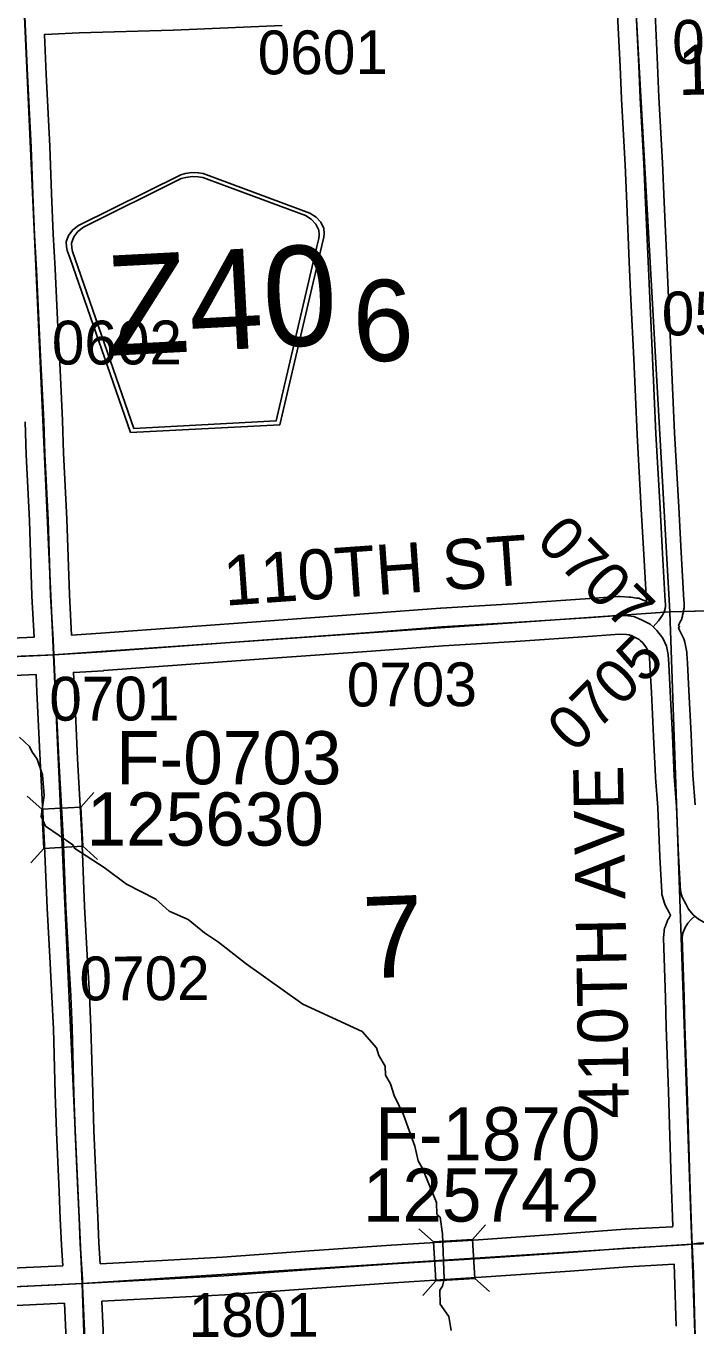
# Model space of a CAD drawing. Extents: x 128.7 to 185.5, y -21.4 to 12.6.
# Drawn here: x 163.742 to 164.812, y 3.268 to 5.346 of the extents above; entities that cross this region are included whole.
import ezdxf

# ---------------------------------------------------------------- set-up
doc = ezdxf.new("R2010")
doc.units = 0
for name, color, linetype in [('tdCoHydroRiver', 7, 'Continuous'), ('tdCoSecRdNmbr', 7, 'Continuous'), ('tdCoSecRdTxt', 7, 'Continuous'), ('tdCoSecRteBand', 7, 'Continuous'), ('tdCoSecRteCL', 7, 'Continuous'), ('tdCoSectLine', 7, 'Continuous'), ('tdCoSectLinePart', 7, 'Continuous'), ('tdCoSectNmbr', 7, 'Continuous'), ('tdCoShieldCoRteHrd', 7, 'Continuous'), ('tdCoStrucSec', 7, 'Continuous'), ('tdCoStrucSecCoName', 7, 'Continuous'), ('tdCoStrucSecFHWANum', 7, 'Continuous'), ('tdCoSurfAsphalt', 7, 'Continuous'), ('tdCoSurfConc', 7, 'Continuous'), ('tdCoSurfGravel', 7, 'Continuous'), ('tdCoTwpBndryShd', 7, 'Continuous')]:
    doc.layers.add(name, color=color, linetype=linetype)

msp = doc.modelspace()

# ---------------------------------------------------------------- linework, layer by layer
at = {"layer": 'tdCoHydroRiver'}
msp.add_lwpolyline([(163.731, 4.2091), (163.7474, 4.194), (163.7509, 4.1862), (163.7592, 4.1739), (163.768, 4.1489), (163.7708, 4.1159), (163.7658, 4.0825), (163.7727, 4.067), (163.8164, 4.0371), (163.8198, 4.0309), (163.8667, 4.001), (163.9024, 3.9739), (163.9491, 3.9504), (163.9704, 3.9307), (164.0008, 3.9176), (164.0269, 3.8965), (164.0496, 3.8815), (164.0935, 3.8468), (164.1843, 3.7823), (164.2791, 3.7385), (164.3022, 3.7125), (164.3058, 3.7), (164.3159, 3.683), (164.3164, 3.6688), (164.3248, 3.6549), (164.3303, 3.6362), (164.3456, 3.6052), (164.3633, 3.5553), (164.3689, 3.5318), (164.3757, 3.5195), (164.3982, 3.465), (164.3989, 3.4461), (164.4038, 3.4416), (164.408, 3.4149), (164.4107, 3.3423), (164.408, 3.3312), (164.4035, 3.3247), (164.4043, 3.3026), (164.4177, 3.2826), (164.4216, 3.2606)], dxfattribs=at)
at = {"layer": 'tdCoSecRteBand'}
for points in [[(163.8146, 4.3725), (163.8615, 4.3754), (163.993, 4.3851), (164.1247, 4.3949), (164.1248, 4.3949), (164.1248, 4.3949), (164.29, 4.4067), (164.4046, 4.4154), (164.4048, 4.4154), (164.405, 4.4154), (164.5203, 4.4223), (164.6435, 4.4307), (164.6883, 4.4339), (164.6901, 4.434), (164.692, 4.4339), (164.7065, 4.4332), (164.7078, 4.4331), (164.7091, 4.4329), (164.718, 4.4317), (164.7216, 4.4312), (164.725, 4.4298), (164.734, 4.4262), (164.7297, 4.5012), (164.7297, 4.5013), (164.7297, 4.5013), (164.7257, 4.5738), (164.7191, 4.6924), (164.7191, 4.6926), (164.7191, 4.6927), (164.7137, 4.8143), (164.7092, 4.9092), (164.7092, 4.9092), (164.7092, 4.9092), (164.7065, 4.9692), (164.7065, 4.9692), (164.7065, 4.9692), (164.7025, 5.0622), (164.6998, 5.1246), (164.6939, 5.2295), (164.6939, 5.2297), (164.6939, 5.2299), (164.6917, 5.2814), (164.6878, 5.3642)], [(164.7477, 5.3664), (164.7516, 5.2841), (164.7516, 5.2841), (164.7516, 5.284), (164.7539, 5.2327), (164.7598, 5.1278), (164.7598, 5.1276), (164.7598, 5.1274), (164.7625, 5.0648), (164.7625, 5.0648), (164.7625, 5.0648), (164.7664, 4.9718), (164.7691, 4.912), (164.7736, 4.8171), (164.7736, 4.817), (164.7736, 4.817), (164.779, 4.6956), (164.7857, 4.5771), (164.7857, 4.5771), (164.7857, 4.5771), (164.7896, 4.5046), (164.794, 4.4282), (164.7943, 4.4246), (164.7944, 4.423), (164.7943, 4.4215), (164.7942, 4.4177), (164.7941, 4.4161), (164.7939, 4.4146), (164.7934, 4.4109), (164.7932, 4.4093), (164.7928, 4.4078), (164.7919, 4.4041), (164.7916, 4.4026), (164.7911, 4.4012), (164.7898, 4.3976), (164.7893, 4.3962), (164.7886, 4.3948), (164.787, 4.3914), (164.7858, 4.3889), (164.7851, 4.388), (164.787, 4.3861), (164.785, 4.3841), (164.7858, 4.3831), (164.7871, 4.3802), (164.793, 4.3676), (164.7945, 4.3646), (164.7952, 4.3613), (164.7982, 4.3477), (164.7987, 4.3452), (164.7988, 4.3427), (164.7996, 4.3276), (164.802, 4.2838), (164.802, 4.2837), (164.802, 4.2836), (164.8055, 4.2133), (164.8055, 4.2132), (164.8055, 4.2131), (164.8082, 4.1488), (164.8121, 4.1008)], [(164.1515, 5.347), (163.9776, 5.3399), (163.9774, 5.3399), (163.9772, 5.3399), (163.8264, 5.3357), (163.7711, 5.3327), (163.774, 5.269), (163.7797, 5.1542), (163.7797, 5.154), (163.7797, 5.1538), (163.7824, 5.0784), (163.7851, 5.0136), (163.7883, 4.9581), (163.7883, 4.9579), (163.7883, 4.9577), (163.793, 4.8536), (163.795, 4.8195), (163.795, 4.8194), (163.795, 4.8192), (163.7999, 4.7159), (163.7999, 4.7157), (163.7999, 4.7154), (163.8016, 4.6632), (163.8068, 4.5584), (163.8068, 4.5581), (163.8068, 4.5579), (163.811, 4.4374), (163.8146, 4.3725)], [(163.4928, 4.3575), (163.7547, 4.3691), (163.7511, 4.4344), (163.7511, 4.4347), (163.751, 4.435), (163.7469, 4.5556), (163.7417, 4.6605), (163.7417, 4.6607), (163.7417, 4.6609), (163.74, 4.7133)], [(163.8604, 3.3672), (163.911, 3.3699), (163.911, 3.3699), (163.911, 3.3699), (164.0559, 3.3776), (164.195, 3.3877), (164.195, 3.3877), (164.195, 3.3877), (164.3255, 3.3968), (164.3256, 3.3968), (164.3257, 3.3968), (164.4578, 3.4049), (164.6076, 3.4153), (164.6997, 3.4222), (164.7, 3.4222), (164.7004, 3.4222), (164.7758, 3.4262), (164.7757, 3.4273), (164.776, 3.4273), (164.7736, 3.5007), (164.7736, 3.5007), (164.7736, 3.5007), (164.7692, 3.6425), (164.7655, 3.7455), (164.7655, 3.7456), (164.7655, 3.7458), (164.7643, 3.7923), (164.7613, 3.8877), (164.7612, 3.8901), (164.7616, 3.8926), (164.7625, 3.9), (164.763, 3.9037), (164.7644, 3.9071), (164.7679, 3.9158), (164.7689, 3.9182), (164.7693, 3.9189), (164.7693, 3.9189), (164.7693, 3.9189), (164.7702, 3.9205), (164.7727, 3.9245), (164.7705, 3.9287), (164.7704, 3.9288), (164.7704, 3.9289), (164.7647, 3.9397), (164.7634, 3.9423), (164.7625, 3.9451), (164.7598, 3.9542), (164.7588, 3.9576), (164.7586, 3.9611), (164.7554, 4.018), (164.7554, 4.0183), (164.7554, 4.0185), (164.7522, 4.0966), (164.7483, 4.1445), (164.7483, 4.1451), (164.7483, 4.1457), (164.7455, 4.2105), (164.7421, 4.2805), (164.7396, 4.3243), (164.7396, 4.3244), (164.7396, 4.3246), (164.739, 4.3373), (164.7373, 4.3452), (164.7342, 4.3518), (164.7281, 4.3598), (164.724, 4.3638), (164.7223, 4.3653), (164.7138, 4.3697), (164.7061, 4.3727), (164.7022, 4.3733), (164.6907, 4.3739), (164.6477, 4.3708), (164.6476, 4.3708), (164.6476, 4.3708), (164.5243, 4.3624), (164.5242, 4.3624), (164.524, 4.3624), (164.4089, 4.3555), (164.2944, 4.3469), (164.2944, 4.3469), (164.2943, 4.3469), (164.1291, 4.335), (163.9975, 4.3253), (163.8658, 4.3156), (163.8656, 4.3156), (163.8654, 4.3155), (163.8179, 4.3126), (163.8175, 4.3126), (163.8176, 4.3122), (163.8189, 4.2846), (163.8189, 4.2846), (163.8189, 4.2846), (163.8241, 4.1747), (163.8307, 4.0512), (163.8307, 4.051), (163.8307, 4.0508), (163.8352, 3.9386), (163.8401, 3.851), (163.8401, 3.851), (163.8401, 3.851), (163.843, 3.797), (163.8431, 3.7968), (163.8431, 3.7966), (163.8453, 3.7451), (163.8453, 3.7449), (163.8453, 3.7447), (163.8483, 3.6407), (163.8502, 3.58), (163.8544, 3.4855), (163.8564, 3.4419), (163.8583, 3.4004), (163.8604, 3.3672)], [(163.6136, 3.3552), (163.7771, 3.3628), (163.8003, 3.364), (163.8004, 3.364), (163.7984, 3.397), (163.7984, 3.3972), (163.7984, 3.3974), (163.7964, 3.4391), (163.7964, 3.4391), (163.7964, 3.4391), (163.7945, 3.4828), (163.7945, 3.4828), (163.7945, 3.4828), (163.7903, 3.5775), (163.7903, 3.5777), (163.7903, 3.5779), (163.7883, 3.6388), (163.7883, 3.6388), (163.7883, 3.6389), (163.7853, 3.7427), (163.7831, 3.7939), (163.7802, 3.8477), (163.7752, 3.9355), (163.7752, 3.9357), (163.7752, 3.936), (163.7708, 4.0482), (163.7641, 4.1715), (163.7641, 4.1716), (163.7641, 4.1717), (163.759, 4.2817), (163.7576, 4.3092), (163.4955, 4.2975)], [(164.7813, 3.2671), (164.7791, 3.3507), (164.7784, 3.3663), (164.7039, 3.3623), (164.612, 3.3554), (164.6119, 3.3554), (164.6118, 3.3554), (164.4618, 3.3451), (164.4617, 3.3451), (164.4616, 3.3451), (164.3296, 3.3369), (164.1993, 3.3278), (164.06, 3.3177), (164.0597, 3.3177), (164.0594, 3.3177), (163.9141, 3.31), (163.863, 3.3073), (163.8657, 3.2483)], [(163.8058, 3.2458), (163.8031, 3.3041), (163.7802, 3.3029), (163.7801, 3.3029), (163.78, 3.3029), (163.6163, 3.2952), (163.6162, 3.2952), (163.6161, 3.2952), (163.4847, 3.2898), (163.3464, 3.2814), (163.3462, 3.2814), (163.3459, 3.2814), (163.2502, 3.2772), (163.2502, 3.2772), (163.2501, 3.2772), (163.164, 3.2738), (163.0517, 3.2681), (162.9702, 3.2639)]]:
    msp.add_lwpolyline(points, dxfattribs=at)
at = {"layer": 'tdCoSecRteCL'}
for points in [[(164.7446, 4.3856), (164.7535, 4.3954), (164.7599, 4.4043), (164.7615, 4.4077), (164.7628, 4.4113), (164.7637, 4.415), (164.7642, 4.4187), (164.7643, 4.4225), (164.7641, 4.4263), (164.7596, 4.503), (164.7557, 4.5755), (164.749, 4.6941), (164.7436, 4.8157), (164.7392, 4.9106), (164.7365, 4.9705), (164.7325, 5.0635), (164.7298, 5.1261), (164.7239, 5.2312), (164.7217, 5.2827), (164.7172, 5.3767), (164.7161, 5.3953)], [(163.7861, 4.3407), (163.785, 4.3648), (163.781, 4.436), (163.7768, 4.5569), (163.7717, 4.6619), (163.7699, 4.7145), (163.765, 4.8178), (163.763, 4.8521), (163.7583, 4.9564), (163.7551, 5.0121), (163.7524, 5.0772), (163.7497, 5.1527), (163.744, 5.2676), (163.7397, 5.3616)], [(163.7861, 4.3407), (163.8636, 4.3455), (163.9952, 4.3552), (164.1269, 4.365), (164.2922, 4.3768), (164.4068, 4.3854), (164.5222, 4.3923), (164.6456, 4.4007), (164.6904, 4.4039), (164.705, 4.4032), (164.7139, 4.402), (164.7262, 4.397), (164.7402, 4.3899), (164.7446, 4.3856)], [(164.8115, 3.9228), (164.8086, 3.9253), (164.8014, 3.9344), (164.797, 3.9428), (164.7913, 3.9536), (164.7886, 3.9628), (164.7854, 4.0197), (164.7822, 4.0984), (164.7782, 4.147), (164.7755, 4.2118), (164.7721, 4.2821), (164.7696, 4.326), (164.7689, 4.3413), (164.7659, 4.3549), (164.76, 4.3674), (164.7506, 4.3798), (164.7446, 4.3856)], [(162.8381, 4.3018), (162.8835, 4.3041), (162.9955, 4.3073), (163.1519, 4.3124), (163.3711, 4.3221), (163.4941, 4.3275), (163.7763, 4.3401), (163.7861, 4.3407)], [(163.8318, 3.3357), (163.8318, 3.3423), (163.8284, 3.3988), (163.8264, 3.4405), (163.8244, 3.4841), (163.8202, 3.5788), (163.8183, 3.6397), (163.8153, 3.7438), (163.8131, 3.7954), (163.8101, 3.8494), (163.8052, 3.9372), (163.8008, 4.0496), (163.7941, 4.1732), (163.7889, 4.2831), (163.7861, 4.3407)], [(164.8115, 3.9228), (164.8172, 3.9181), (164.8295, 3.9112), (164.8416, 3.9078), (164.8603, 3.905), (164.8927, 3.9058), (165.0172, 3.9095), (165.1166, 3.9124), (165.2803, 3.9174), (165.4031, 3.9218), (165.5035, 3.9253), (165.5997, 3.9287), (165.7565, 3.9337), (165.8759, 3.9381), (165.997, 3.9418), (166.1205, 3.9467), (166.2655, 3.9519), (166.2849, 3.9527)], [(164.807, 3.3986), (164.8066, 3.408), (164.8036, 3.5017), (164.7992, 3.6435), (164.7955, 3.7466), (164.7943, 3.7932), (164.7913, 3.8886), (164.7923, 3.896), (164.7957, 3.9046), (164.8002, 3.9118), (164.8061, 3.918), (164.8115, 3.9228)], [(164.807, 3.3986), (164.8171, 3.3999), (164.9303, 3.4019), (165.0926, 3.4078), (165.2358, 3.4122), (165.355, 3.4157), (165.4849, 3.4196), (165.6398, 3.4251), (165.7678, 3.4298), (165.8319, 3.4315), (165.9784, 3.4384), (166.1009, 3.4455), (166.1734, 3.4497), (166.2938, 3.4549), (166.3018, 3.4553)], [(163.8318, 3.3357), (163.9126, 3.34), (164.0578, 3.3476), (164.1971, 3.3577), (164.3276, 3.3669), (164.4598, 3.375), (164.6097, 3.3854), (164.7019, 3.3923), (164.7954, 3.3972), (164.807, 3.3986)], [(164.8238, 2.8949), (164.8234, 2.9064), (164.8199, 3.0247), (164.8189, 3.0568), (164.815, 3.1702), (164.8113, 3.2679), (164.8091, 3.3517), (164.807, 3.3986)], [(162.8402, 3.2873), (162.8556, 3.288), (162.9133, 3.2904), (162.9685, 3.2939), (163.0502, 3.2981), (163.1626, 3.3037), (163.2489, 3.3072), (163.3446, 3.3114), (163.4832, 3.3198), (163.6149, 3.3252), (163.7786, 3.3328), (163.8318, 3.3357)], [(163.8659, 2.3305), (163.8644, 2.3959), (163.8619, 2.4775), (163.8609, 2.5401), (163.859, 2.6316), (163.858, 2.6844), (163.8558, 2.7771), (163.856, 2.8153), (163.855, 2.8363), (163.8523, 2.8649), (163.8498, 2.9219), (163.8476, 2.9665), (163.8451, 3.0504), (163.8417, 3.1029), (163.839, 3.1522), (163.8368, 3.2104), (163.8358, 3.2469), (163.8318, 3.3317), (163.8318, 3.3357)]]:
    msp.add_lwpolyline(points, dxfattribs=at)
at = {"layer": 'tdCoSectLine'}
for points in [[(164.7157, 5.3953), (164.7715, 4.4096)], [(163.7394, 5.3616), (163.7858, 4.3407)], [(164.7715, 4.4096), (165.7597, 4.436)], [(163.7858, 4.3407), (164.7715, 4.4096)], [(164.7715, 4.4096), (164.8066, 3.3986)], [(162.7915, 4.3), (163.7858, 4.3407)], [(163.7858, 4.3407), (163.8315, 3.3357)], [(164.8066, 3.3986), (165.7916, 3.4304)], [(163.8315, 3.3357), (164.8066, 3.3986)], [(164.8066, 3.3986), (164.8409, 2.3913)], [(162.8398, 3.2873), (163.8315, 3.3357)], [(163.8315, 3.3357), (163.8656, 2.3305)]]:
    msp.add_lwpolyline(points, dxfattribs=at)
at = {"layer": 'tdCoSectLinePart'}
msp.add_lwpolyline([(164.7922, 4.4101), (165.7597, 4.436)], dxfattribs=at)
at = {"layer": 'tdCoShieldCoRteHrd'}
for points in [[(163.9086, 4.6962), (163.812, 4.9744), (163.8074, 4.9874), (163.8064, 4.9932), (163.806, 5.001), (163.8097, 5.0115), (163.8165, 5.0204), (163.8257, 5.0276), (163.989, 5.1086), (163.9964, 5.1106), (164.0068, 5.112), (164.0172, 5.1117), (164.0248, 5.1104), (164.1956, 5.0469), (164.2056, 5.0408), (164.2133, 5.0327), (164.218, 5.0226), (164.2184, 5.0148), (164.218, 5.0089), (164.2148, 4.9955), (164.1478, 4.7088)], [(163.9141, 4.7028), (163.8201, 4.9736), (163.8157, 4.986), (163.8147, 4.9916), (163.8144, 4.9991), (163.8179, 5.0092), (163.8244, 5.0177), (163.8333, 5.0246), (163.99, 5.1023), (163.9971, 5.1043), (164.0071, 5.1057), (164.0171, 5.1053), (164.0244, 5.1041), (164.1884, 5.0432), (164.1979, 5.0373), (164.2053, 5.0295), (164.2099, 5.0198), (164.2103, 5.0123), (164.2099, 5.0066), (164.2069, 4.9938), (164.1416, 4.7148)]]:
    msp.add_lwpolyline(points, close=True, dxfattribs=at)
at = {"layer": 'tdCoStrucSec'}
for p, q in [((163.8292, 4.0972), (163.8501, 4.1205)), ((163.7667, 4.0938), (163.7434, 4.1147)), ((163.8325, 4.0347), (163.8558, 4.0138)), ((163.77, 4.0313), (163.7491, 4.008)), ((164.3932, 3.4023), (164.3697, 3.423)), ((164.4556, 3.4061), (164.4764, 3.4296)), ((164.397, 3.3398), (164.3763, 3.3164)), ((164.4595, 3.3437), (164.4829, 3.3229))]:
    msp.add_line(p, q, dxfattribs=at)
for points in [[(163.77, 4.0313), (163.7667, 4.0938), (163.8292, 4.0972), (163.8325, 4.0347)], [(164.3932, 3.4023), (164.4556, 3.4061), (164.4595, 3.3437), (164.397, 3.3398)]]:
    msp.add_lwpolyline(points, close=True, dxfattribs=at)
at = {"layer": 'tdCoSurfAsphalt'}
for points in [[(163.8358, 3.2469), (163.8318, 3.3317), (163.8318, 3.3357), (163.8318, 3.3423), (163.8284, 3.3988), (163.8264, 3.4405), (163.8244, 3.4841), (163.8202, 3.5788), (163.8183, 3.6397), (163.8153, 3.7438), (163.8131, 3.7954), (163.8101, 3.8494), (163.8052, 3.9372), (163.8008, 4.0496), (163.7941, 4.1732), (163.7889, 4.2831), (163.7861, 4.3407), (163.785, 4.3648), (163.781, 4.436), (163.7768, 4.5569), (163.7717, 4.6619), (163.7699, 4.7145), (163.765, 4.8178), (163.763, 4.8521), (163.7583, 4.9564), (163.7551, 5.0121), (163.7524, 5.0772), (163.7497, 5.1527), (163.744, 5.2676), (163.7397, 5.3616)], [(163.9952, 4.3552), (164.1269, 4.365), (164.2922, 4.3768), (164.4068, 4.3854), (164.5222, 4.3923), (164.6456, 4.4007), (164.6904, 4.4039), (164.705, 4.4032), (164.7139, 4.402), (164.7262, 4.397), (164.7402, 4.3899), (164.7446, 4.3856), (164.7506, 4.3798), (164.76, 4.3674), (164.7659, 4.3549), (164.7689, 4.3413), (164.7696, 4.326), (164.7721, 4.2821), (164.7755, 4.2118), (164.7782, 4.147), (164.7822, 4.0984), (164.7854, 4.0197), (164.7886, 3.9628), (164.7913, 3.9536), (164.797, 3.9428), (164.8014, 3.9344), (164.8086, 3.9253), (164.8115, 3.9228), (164.8172, 3.9181)]]:
    msp.add_lwpolyline(points, dxfattribs=at)
at = {"layer": 'tdCoSurfConc'}
msp.add_lwpolyline([(163.7861, 4.3407), (163.8636, 4.3455), (163.9952, 4.3552)], dxfattribs=at)
at = {"layer": 'tdCoSurfGravel'}
for points in [[(164.7446, 4.3856), (164.7535, 4.3954), (164.7599, 4.4043), (164.7615, 4.4077), (164.7628, 4.4113), (164.7637, 4.415), (164.7642, 4.4187), (164.7643, 4.4225), (164.7641, 4.4263), (164.7596, 4.503), (164.7557, 4.5755), (164.749, 4.6941), (164.7436, 4.8157), (164.7392, 4.9106), (164.7365, 4.9705), (164.7325, 5.0635), (164.7298, 5.1261), (164.7239, 5.2312), (164.7217, 5.2827), (164.7172, 5.3767), (164.7161, 5.3953)], [(162.4503, 4.291), (162.6789, 4.2972), (162.7919, 4.3), (162.8155, 4.3006), (162.8381, 4.3018), (162.8835, 4.3041), (162.9955, 4.3073), (163.1519, 4.3124), (163.3711, 4.3221), (163.4941, 4.3275), (163.7763, 4.3401), (163.7861, 4.3407)], [(164.815, 3.1702), (164.8113, 3.2679), (164.8091, 3.3517), (164.807, 3.3986), (164.8066, 3.408), (164.8036, 3.5017), (164.7992, 3.6435), (164.7955, 3.7466), (164.7943, 3.7932), (164.7913, 3.8886), (164.7923, 3.896), (164.7957, 3.9046), (164.8002, 3.9118), (164.8061, 3.918), (164.8115, 3.9228)], [(163.8318, 3.3357), (163.9126, 3.34), (164.0578, 3.3476), (164.1971, 3.3577), (164.3276, 3.3669), (164.4598, 3.375), (164.6097, 3.3854), (164.7019, 3.3923), (164.7954, 3.3972), (164.807, 3.3986), (164.8171, 3.3999)], [(162.5685, 3.2833), (162.6598, 3.2843), (162.8221, 3.2865), (162.8402, 3.2873), (162.8556, 3.288), (162.9133, 3.2904), (162.9685, 3.2939), (163.0502, 3.2981), (163.1626, 3.3037), (163.2489, 3.3072), (163.3446, 3.3114), (163.4832, 3.3198), (163.6149, 3.3252), (163.7786, 3.3328), (163.8318, 3.3357)]]:
    msp.add_lwpolyline(points, dxfattribs=at)
at = {"layer": 'tdCoTwpBndryShd'}
msp.add_lwpolyline([(163.7394, 5.3616), (163.7858, 4.3407), (163.8315, 3.3357), (163.8656, 2.3305), (163.9202, 1.3297), (163.9564, 0.327), (163.9902, -0.6705), (164.0221, -1.668), (164.0518, -2.6646), (164.0817, -3.662), (164.1165, -4.6621), (164.1488, -5.6606), (164.1891, -6.6619), (164.2242, -7.6615), (164.2596, -8.6641), (163.247, -8.6922), (162.2462, -8.7266)], dxfattribs=at)

# ---------------------------------------------------------------- texts
at = {"layer": 'tdCoSecRdNmbr'}
for s, rotation, p in [('0501', 0.1245, (164.7752, 5.286)), ('0601', 0.124, (164.1123, 5.2691)), ('0502', 0.1245, (164.7586, 4.8516)), ('0602', 0.1237, (163.783, 4.805)), ('0707', 315.1242, (164.5552, 4.5204)), ('0705', 45.1238, (164.6189, 4.182)), ('0703', 0.1241, (164.2547, 4.2583)), ('0701', 0.1237, (163.7789, 4.2356)), ('0702', 0.1237, (163.8272, 3.7883)), ('1801', 0.1239, (164.0017, 3.2501))]:
    msp.add_text(s, height=0.07, rotation=rotation, dxfattribs=at).set_placement(p)
at = {"layer": 'tdCoSecRdTxt'}
for s, rotation, p in [('100TH ST', 1.2347, (164.7851, 5.2359)), ('110TH ST', 4.0205, (164.06, 4.4193)), ('410TH AVE', 91, (164.7064, 3.5997))]:
    msp.add_text(s, height=0.08, rotation=rotation, dxfattribs=at).set_placement(p)
at = {"layer": 'tdCoSectNmbr'}
for s, p in [('6', (164.2669, 4.8085)), ('7', (164.2832, 3.8232))]:
    msp.add_text(s, height=0.13, rotation=2.4124, dxfattribs=at).set_placement(p)
at = {"layer": 'tdCoShieldCoRteHrd'}
msp.add_text('Z40', height=0.16, rotation=3, dxfattribs=at).set_placement((163.8748, 4.8189))
at = {"layer": 'tdCoStrucSecCoName'}
for s, p in [('F-0703', (163.8859, 4.1338)), ('F-1870', (164.3003, 3.5325))]:
    msp.add_text(s, height=0.085, dxfattribs=at).set_placement(p)
at = {"layer": 'tdCoStrucSecFHWANum'}
for s, p in [('125630', (163.8387, 4.0358)), ('125742', (164.2804, 3.4345))]:
    msp.add_text(s, height=0.085, dxfattribs=at).set_placement(p)

doc.saveas('drawing.dxf')
